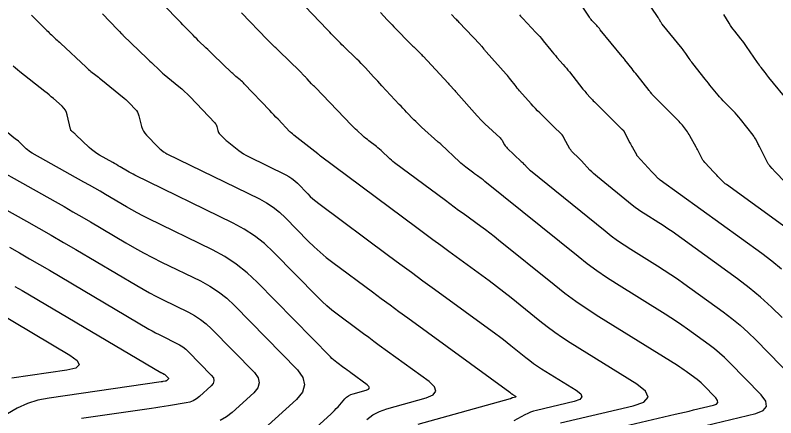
# Model space of a CAD drawing. Extents: x 1354696 to 1366163, y 660729 to 670380.
# Drawn here: x 1361830 to 1361893.5, y 664835.8 to 664869.3 of the extents above; entities that cross this region are included whole.
import ezdxf

# ---------------------------------------------------------------- set-up
doc = ezdxf.new("R2010")
doc.units = 0
doc.layers.add('R_Contours', color=7, linetype='Continuous')

msp = doc.modelspace()

# ---------------------------------------------------------------- linework, layer by layer
at = {"layer": 'R_Contours'}
for points in [[(1361894.307, 664855.351), (1361893.358, 664856.34), (1361893.308, 664856.393), (1361893.258, 664856.446), (1361893.208, 664856.499), (1361893.159, 664856.552), (1361892.961, 664856.765), (1361892.913, 664856.82), (1361892.87, 664856.877), (1361892.831, 664856.938), (1361892.796, 664857.001), (1361892.096, 664858.398), (1361892.055, 664858.477), (1361892.014, 664858.556), (1361891.973, 664858.635), (1361891.93, 664858.713), (1361891.759, 664859.025), (1361891.714, 664859.102), (1361891.667, 664859.177), (1361891.617, 664859.25), (1361891.564, 664859.321), (1361890.513, 664860.668), (1361890.367, 664860.849), (1361890.216, 664861.025), (1361890.06, 664861.197), (1361889.898, 664861.364), (1361889.212, 664862.052), (1361889.064, 664862.205), (1361888.92, 664862.361), (1361888.779, 664862.52), (1361888.643, 664862.683), (1361888.104, 664863.342), (1361887.97, 664863.507), (1361887.836, 664863.672), (1361887.704, 664863.838), (1361887.572, 664864.005), (1361886.541, 664865.311), (1361886.463, 664865.413), (1361886.386, 664865.516), (1361886.311, 664865.62), (1361886.238, 664865.725), (1361885.95, 664866.15), (1361885.877, 664866.255), (1361885.801, 664866.358), (1361885.723, 664866.46), (1361885.643, 664866.56), (1361883.985, 664868.583), (1361883.952, 664868.626), (1361883.92, 664868.67), (1361883.889, 664868.716), (1361883.861, 664868.762), (1361883.749, 664868.951), (1361883.721, 664868.998), (1361883.693, 664869.044), (1361883.664, 664869.091), (1361883.634, 664869.136), (1361882.02, 664871.584)], [(1361894.638, 664851.397), (1361889.348, 664855.216), (1361889.249, 664855.291), (1361889.154, 664855.37), (1361889.062, 664855.454), (1361888.974, 664855.541), (1361888.629, 664855.901), (1361888.543, 664855.991), (1361888.458, 664856.081), (1361888.372, 664856.172), (1361888.287, 664856.263), (1361887.54, 664857.067), (1361887.459, 664857.16), (1361887.386, 664857.258), (1361887.32, 664857.36), (1361887.261, 664857.468), (1361887.04, 664857.908), (1361886.985, 664858.018), (1361886.928, 664858.127), (1361886.87, 664858.236), (1361886.811, 664858.344), (1361886.298, 664859.278), (1361886.231, 664859.395), (1361886.159, 664859.509), (1361886.082, 664859.62), (1361886.001, 664859.729), (1361885.668, 664860.156), (1361885.583, 664860.261), (1361885.495, 664860.364), (1361885.404, 664860.464), (1361885.31, 664860.561), (1361883.242, 664862.637), (1361883.209, 664862.67), (1361883.178, 664862.704), (1361883.148, 664862.738), (1361883.118, 664862.773), (1361883.002, 664862.916), (1361882.973, 664862.951), (1361882.944, 664862.987), (1361882.915, 664863.023), (1361882.887, 664863.059), (1361881.884, 664864.33), (1361881.779, 664864.463), (1361881.675, 664864.596), (1361881.57, 664864.729), (1361881.465, 664864.862), (1361880.876, 664865.611), (1361880.857, 664865.635), (1361880.837, 664865.659), (1361880.817, 664865.683), (1361880.797, 664865.706), (1361880.714, 664865.799), (1361880.694, 664865.823), (1361880.674, 664865.846), (1361880.654, 664865.87), (1361880.634, 664865.894), (1361878.821, 664868.13), (1361878.748, 664868.219), (1361878.673, 664868.306), (1361878.596, 664868.391), (1361878.518, 664868.476), (1361878.202, 664868.809), (1361878.124, 664868.894), (1361878.051, 664868.982), (1361877.982, 664869.073), (1361877.917, 664869.168), (1361876.886, 664870.732)], [(1361875.501, 664835.339), (1361881.556, 664836.76), (1361882.454, 664837.08), (1361882.804, 664837.491), (1361882.604, 664837.992), (1361881.855, 664838.583), (1361876.306, 664842.033), (1361875.656, 664842.451), (1361875.019, 664842.888), (1361874.396, 664843.345), (1361873.787, 664843.822), (1361871.378, 664845.766), (1361870.772, 664846.248), (1361870.161, 664846.722), (1361869.544, 664847.189), (1361868.922, 664847.648), (1361866.176, 664849.646), (1361865.511, 664850.132), (1361864.846, 664850.619), (1361864.183, 664851.108), (1361863.522, 664851.598), (1361855.486, 664857.572), (1361855.465, 664857.588), (1361855.445, 664857.604), (1361855.426, 664857.621), (1361855.406, 664857.639), (1361855.331, 664857.711), (1361855.312, 664857.729), (1361855.292, 664857.746), (1361855.273, 664857.763), (1361855.252, 664857.779), (1361853.24, 664859.342), (1361853.213, 664859.364), (1361853.185, 664859.386), (1361853.158, 664859.409), (1361853.132, 664859.432), (1361853.027, 664859.527), (1361853, 664859.551), (1361852.975, 664859.575), (1361852.95, 664859.6), (1361852.925, 664859.625), (1361851.932, 664860.656), (1361851.758, 664860.836), (1361851.585, 664861.017), (1361851.413, 664861.199), (1361851.241, 664861.38), (1361849.117, 664863.626), (1361849.036, 664863.709), (1361848.952, 664863.79), (1361848.865, 664863.867), (1361848.776, 664863.942), (1361848.414, 664864.236), (1361848.324, 664864.311), (1361848.236, 664864.387), (1361848.15, 664864.465), (1361848.065, 664864.545), (1361846.527, 664866.028), (1361846.374, 664866.176), (1361846.22, 664866.324), (1361846.067, 664866.471), (1361845.914, 664866.619), (1361845.3, 664867.21), (1361845.148, 664867.358), (1361844.996, 664867.508), (1361844.846, 664867.659), (1361844.698, 664867.812), (1361843.994, 664868.541), (1361843.827, 664868.714), (1361843.661, 664868.887), (1361843.494, 664869.059), (1361843.328, 664869.232), (1361842.182, 664870.42)], [(1361837.272, 664869.454), (1361838.533, 664868.146), (1361838.614, 664868.062), (1361838.694, 664867.979), (1361838.855, 664867.812), (1361838.895, 664867.771), (1361838.936, 664867.73), (1361838.977, 664867.689), (1361839.019, 664867.649), (1361841.011, 664865.73), (1361841.127, 664865.618), (1361841.244, 664865.506), (1361841.36, 664865.393), (1361841.477, 664865.281), (1361841.943, 664864.832), (1361842.06, 664864.721), (1361842.18, 664864.612), (1361842.302, 664864.507), (1361842.427, 664864.403), (1361843.659, 664863.402), (1361843.903, 664863.197), (1361844.139, 664862.985), (1361844.369, 664862.765), (1361844.591, 664862.537), (1361846.653, 664860.357), (1361846.709, 664860.29), (1361846.755, 664860.218), (1361846.792, 664860.14), (1361846.819, 664860.057), (1361846.908, 664859.713), (1361846.935, 664859.63), (1361846.972, 664859.553), (1361847.02, 664859.481), (1361847.077, 664859.415), (1361847.382, 664859.104), (1361847.455, 664859.032), (1361847.529, 664858.963), (1361847.606, 664858.895), (1361847.685, 664858.83), (1361848.652, 664858.056), (1361848.844, 664857.911), (1361849.042, 664857.777), (1361849.248, 664857.655), (1361849.461, 664857.544), (1361852.572, 664856.025), (1361852.839, 664855.881), (1361853.091, 664855.715), (1361853.327, 664855.529), (1361853.548, 664855.321), (1361854.403, 664854.449), (1361854.621, 664854.235), (1361854.847, 664854.031), (1361855.08, 664853.835), (1361855.321, 664853.648), (1361861.153, 664849.313), (1361862.107, 664848.605), (1361863.063, 664847.901), (1361864.021, 664847.198), (1361864.98, 664846.498), (1361870.094, 664842.777), (1361870.417, 664842.539), (1361870.737, 664842.297), (1361871.053, 664842.051), (1361871.367, 664841.801), (1361872.617, 664840.793), (1361872.932, 664840.546), (1361873.255, 664840.309), (1361873.586, 664840.082), (1361873.923, 664839.865), (1361876.8, 664838.076), (1361877.188, 664837.77), (1361877.292, 664837.51), (1361877.111, 664837.297), (1361876.645, 664837.131), (1361873.505, 664836.394), (1361873.254, 664836.326), (1361873.008, 664836.242), (1361872.769, 664836.142), (1361872.536, 664836.025), (1361871.617, 664835.525)], [(1361877.497, 664834.283), (1361885.078, 664836.062), (1361885.461, 664836.152), (1361885.843, 664836.242), (1361886.226, 664836.333), (1361886.608, 664836.424), (1361888.268, 664836.819), (1361888.517, 664836.914), (1361888.63, 664837.049), (1361888.607, 664837.223), (1361888.447, 664837.437), (1361887.392, 664838.518), (1361887.233, 664838.674), (1361887.068, 664838.823), (1361886.896, 664838.965), (1361886.718, 664839.099), (1361885.994, 664839.622), (1361885.812, 664839.751), (1361885.628, 664839.877), (1361885.442, 664840), (1361885.253, 664840.119), (1361878.69, 664844.2), (1361877.726, 664844.819), (1361876.783, 664845.468), (1361875.86, 664846.145), (1361874.957, 664846.85), (1361870.32, 664850.593), (1361869.96, 664850.879), (1361869.597, 664851.161), (1361869.23, 664851.439), (1361868.86, 664851.712), (1361867.372, 664852.794), (1361867, 664853.065), (1361866.63, 664853.337), (1361866.259, 664853.61), (1361865.89, 664853.884), (1361861.652, 664857.035), (1361861.518, 664857.138), (1361861.387, 664857.245), (1361861.26, 664857.355), (1361861.136, 664857.47), (1361860.646, 664857.938), (1361860.523, 664858.053), (1361860.396, 664858.165), (1361860.267, 664858.274), (1361860.135, 664858.379), (1361859.511, 664858.863), (1361859.383, 664858.965), (1361859.256, 664859.069), (1361859.131, 664859.175), (1361859.008, 664859.283), (1361858.52, 664859.721), (1361858.399, 664859.832), (1361858.28, 664859.944), (1361858.163, 664860.059), (1361858.049, 664860.176), (1361855.044, 664863.296), (1361854.964, 664863.378), (1361854.886, 664863.461), (1361854.807, 664863.544), (1361854.729, 664863.627), (1361854.364, 664864.019), (1361854.312, 664864.074), (1361854.261, 664864.129), (1361854.21, 664864.184), (1361854.159, 664864.239), (1361853.954, 664864.461), (1361853.903, 664864.516), (1361853.851, 664864.57), (1361853.798, 664864.623), (1361853.744, 664864.676), (1361851.992, 664866.374), (1361851.913, 664866.451), (1361851.833, 664866.528), (1361851.754, 664866.605), (1361851.674, 664866.681), (1361851.215, 664867.124), (1361851.161, 664867.176), (1361851.088, 664867.246), (1361851.07, 664867.264), (1361851.052, 664867.282), (1361851.034, 664867.3), (1361851.017, 664867.318), (1361848.873, 664869.54)], [(1361887.624, 664835.142), (1361891.785, 664836.133), (1361892.41, 664836.371), (1361892.693, 664836.709), (1361892.634, 664837.146), (1361892.234, 664837.682), (1361889.588, 664840.393), (1361889.19, 664840.785), (1361888.775, 664841.158), (1361888.345, 664841.513), (1361887.899, 664841.85), (1361886.084, 664843.16), (1361885.627, 664843.484), (1361885.165, 664843.8), (1361884.698, 664844.107), (1361884.225, 664844.407), (1361880.163, 664846.932), (1361879.337, 664847.464), (1361878.528, 664848.02), (1361877.736, 664848.601), (1361876.961, 664849.207), (1361869.184, 664855.482), (1361869.108, 664855.542), (1361869.033, 664855.601), (1361868.956, 664855.659), (1361868.879, 664855.716), (1361868.568, 664855.942), (1361868.49, 664855.999), (1361868.413, 664856.056), (1361868.336, 664856.113), (1361868.258, 664856.17), (1361867.59, 664856.666), (1361867.455, 664856.77), (1361867.323, 664856.878), (1361867.195, 664856.99), (1361867.069, 664857.106), (1361865.554, 664858.554), (1361865.532, 664858.575), (1361865.509, 664858.595), (1361865.486, 664858.614), (1361865.463, 664858.633), (1361865.367, 664858.707), (1361865.344, 664858.726), (1361865.321, 664858.745), (1361865.298, 664858.764), (1361865.275, 664858.784), (1361863.908, 664860.01), (1361863.744, 664860.16), (1361863.584, 664860.312), (1361863.426, 664860.467), (1361863.271, 664860.625), (1361862.657, 664861.263), (1361862.503, 664861.422), (1361862.351, 664861.583), (1361862.199, 664861.744), (1361862.047, 664861.905), (1361860.594, 664863.461), (1361860.421, 664863.647), (1361860.248, 664863.832), (1361860.076, 664864.018), (1361859.904, 664864.204), (1361859.216, 664864.949), (1361859.043, 664865.134), (1361858.867, 664865.317), (1361858.689, 664865.497), (1361858.508, 664865.674), (1361857.383, 664866.765), (1361857.267, 664866.878), (1361857.153, 664866.991), (1361857.039, 664867.104), (1361856.926, 664867.219), (1361856.474, 664867.678), (1361856.361, 664867.793), (1361856.249, 664867.908), (1361856.137, 664868.024), (1361856.025, 664868.14), (1361854.189, 664870.063)], [(1361860.467, 664869.548), (1361861.029, 664868.96), (1361861.17, 664868.813), (1361861.311, 664868.667), (1361861.453, 664868.521), (1361861.596, 664868.376), (1361863.103, 664866.844), (1361863.18, 664866.765), (1361863.259, 664866.687), (1361863.337, 664866.61), (1361863.416, 664866.533), (1361863.733, 664866.226), (1361863.812, 664866.148), (1361863.889, 664866.07), (1361863.966, 664865.99), (1361864.041, 664865.91), (1361866.122, 664863.657), (1361866.179, 664863.596), (1361866.235, 664863.535), (1361866.291, 664863.475), (1361866.348, 664863.414), (1361866.575, 664863.171), (1361866.631, 664863.11), (1361866.687, 664863.049), (1361866.742, 664862.987), (1361866.798, 664862.925), (1361868.542, 664860.942), (1361868.593, 664860.885), (1361868.646, 664860.828), (1361868.699, 664860.773), (1361868.753, 664860.718), (1361868.973, 664860.502), (1361869.028, 664860.448), (1361869.083, 664860.395), (1361869.139, 664860.342), (1361869.195, 664860.289), (1361870.461, 664859.103), (1361870.521, 664859.042), (1361870.576, 664858.977), (1361870.626, 664858.907), (1361870.67, 664858.833), (1361870.835, 664858.53), (1361870.879, 664858.456), (1361870.929, 664858.386), (1361870.983, 664858.321), (1361871.044, 664858.26), (1361872.23, 664857.144), (1361872.295, 664857.082), (1361872.359, 664857.018), (1361872.422, 664856.954), (1361872.484, 664856.889), (1361872.73, 664856.626), (1361872.792, 664856.562), (1361872.857, 664856.499), (1361872.924, 664856.439), (1361872.993, 664856.382), (1361879.217, 664851.359), (1361879.736, 664850.954), (1361880.266, 664850.565), (1361880.809, 664850.192), (1361881.362, 664849.836), (1361883.601, 664848.444), (1361884.157, 664848.092), (1361884.707, 664847.729), (1361885.251, 664847.358), (1361885.788, 664846.977), (1361889.08, 664844.6), (1361889.794, 664844.061), (1361890.483, 664843.493), (1361891.146, 664842.895), (1361891.785, 664842.268), (1361896.021, 664837.927)], [(1361831.364, 664869.348), (1361832.646, 664868.059), (1361832.738, 664867.968), (1361832.831, 664867.877), (1361832.925, 664867.788), (1361833.02, 664867.7), (1361833.402, 664867.35), (1361833.497, 664867.263), (1361833.592, 664867.175), (1361833.687, 664867.087), (1361833.782, 664866.998), (1361835.919, 664864.996), (1361836.016, 664864.907), (1361836.115, 664864.82), (1361836.216, 664864.735), (1361836.319, 664864.652), (1361836.734, 664864.325), (1361836.838, 664864.243), (1361836.941, 664864.161), (1361837.044, 664864.078), (1361837.147, 664863.995), (1361839.1, 664862.409), (1361839.223, 664862.305), (1361839.342, 664862.198), (1361839.458, 664862.087), (1361839.571, 664861.972), (1361840.013, 664861.504), (1361840.115, 664861.382), (1361840.199, 664861.25), (1361840.266, 664861.109), (1361840.315, 664860.958), (1361840.552, 664860.044), (1361840.617, 664859.847), (1361840.705, 664859.662), (1361840.818, 664859.492), (1361840.954, 664859.334), (1361841.912, 664858.358), (1361841.967, 664858.303), (1361842.024, 664858.25), (1361842.082, 664858.199), (1361842.142, 664858.15), (1361842.384, 664857.956), (1361842.446, 664857.91), (1361842.51, 664857.866), (1361842.576, 664857.827), (1361842.645, 664857.791), (1361850.383, 664854.014), (1361850.976, 664853.693), (1361851.535, 664853.325), (1361852.061, 664852.91), (1361852.553, 664852.449), (1361854.454, 664850.51), (1361854.938, 664850.035), (1361855.439, 664849.58), (1361855.958, 664849.145), (1361856.494, 664848.73), (1361859.807, 664846.267), (1361860.542, 664845.722), (1361861.278, 664845.18), (1361862.015, 664844.639), (1361862.754, 664844.1), (1361871.266, 664837.906), (1361871.289, 664837.889), (1361871.312, 664837.872), (1361871.334, 664837.854), (1361871.357, 664837.837), (1361871.446, 664837.765), (1361871.469, 664837.747), (1361871.492, 664837.73), (1361871.515, 664837.714), (1361871.539, 664837.698), (1361871.745, 664837.57), (1361871.773, 664837.549), (1361871.78, 664837.53), (1361871.767, 664837.515), (1361871.734, 664837.503), (1361871.51, 664837.45), (1361871.492, 664837.445), (1361871.474, 664837.439), (1361871.457, 664837.432), (1361871.44, 664837.424), (1361871.375, 664837.388), (1361871.358, 664837.38), (1361871.341, 664837.372), (1361871.324, 664837.366), (1361871.306, 664837.36), (1361863.592, 664835.204)], [(1361893.981, 664844.143), (1361893.103, 664845.005), (1361892.19, 664845.827), (1361891.243, 664846.609), (1361890.26, 664847.351), (1361884.806, 664851.29), (1361884.533, 664851.483), (1361884.257, 664851.671), (1361883.978, 664851.855), (1361883.696, 664852.034), (1361882.561, 664852.739), (1361882.28, 664852.92), (1361882.005, 664853.109), (1361881.736, 664853.306), (1361881.473, 664853.512), (1361878.576, 664855.85), (1361878.414, 664855.986), (1361878.256, 664856.127), (1361878.103, 664856.274), (1361877.956, 664856.426), (1361877.246, 664857.184), (1361877.165, 664857.269), (1361877.083, 664857.353), (1361876.999, 664857.436), (1361876.914, 664857.517), (1361876.571, 664857.84), (1361876.489, 664857.923), (1361876.414, 664858.012), (1361876.347, 664858.107), (1361876.287, 664858.208), (1361875.788, 664859.124), (1361875.718, 664859.241), (1361875.639, 664859.352), (1361875.552, 664859.456), (1361875.456, 664859.553), (1361875.054, 664859.93), (1361874.954, 664860.024), (1361874.854, 664860.119), (1361874.755, 664860.214), (1361874.657, 664860.311), (1361873.762, 664861.192), (1361873.581, 664861.373), (1361873.404, 664861.557), (1361873.231, 664861.743), (1361873.06, 664861.934), (1361872.085, 664863.042), (1361871.989, 664863.153), (1361871.894, 664863.266), (1361871.801, 664863.38), (1361871.709, 664863.495), (1361871.345, 664863.958), (1361871.253, 664864.073), (1361871.159, 664864.187), (1361871.064, 664864.299), (1361870.967, 664864.41), (1361869.299, 664866.293), (1361869.254, 664866.345), (1361869.209, 664866.396), (1361869.165, 664866.449), (1361869.122, 664866.502), (1361868.95, 664866.714), (1361868.906, 664866.766), (1361868.862, 664866.818), (1361868.816, 664866.869), (1361868.77, 664866.919), (1361867.042, 664868.738), (1361866.976, 664868.808), (1361866.91, 664868.877), (1361866.843, 664868.946), (1361866.776, 664869.014), (1361866.401, 664869.395)], [(1361872.087, 664869.378), (1361872.172, 664869.265), (1361872.263, 664869.156), (1361872.358, 664869.052), (1361873.45, 664867.901), (1361873.609, 664867.731), (1361873.763, 664867.558), (1361873.915, 664867.382), (1361874.063, 664867.203), (1361874.689, 664866.431), (1361874.816, 664866.277), (1361874.944, 664866.124), (1361875.074, 664865.972), (1361875.206, 664865.822), (1361875.735, 664865.224), (1361875.867, 664865.073), (1361875.996, 664864.921), (1361876.123, 664864.767), (1361876.247, 664864.611), (1361877.371, 664863.182), (1361877.446, 664863.088), (1361877.521, 664862.996), (1361877.599, 664862.904), (1361877.677, 664862.814), (1361877.993, 664862.454), (1361878.073, 664862.365), (1361878.155, 664862.277), (1361878.238, 664862.191), (1361878.322, 664862.106), (1361880.599, 664859.866), (1361880.611, 664859.853), (1361880.624, 664859.841), (1361880.636, 664859.829), (1361880.649, 664859.817), (1361880.7, 664859.769), (1361880.712, 664859.757), (1361880.723, 664859.744), (1361880.733, 664859.73), (1361880.742, 664859.715), (1361881.293, 664858.704), (1361881.348, 664858.604), (1361881.403, 664858.503), (1361881.458, 664858.403), (1361881.513, 664858.302), (1361881.834, 664857.719), (1361881.839, 664857.71), (1361881.844, 664857.7), (1361881.849, 664857.691), (1361881.853, 664857.681), (1361881.872, 664857.643), (1361881.878, 664857.634), (1361881.883, 664857.625), (1361881.89, 664857.617), (1361881.897, 664857.609), (1361883.124, 664856.288), (1361883.175, 664856.233), (1361883.227, 664856.178), (1361883.278, 664856.123), (1361883.33, 664856.068), (1361883.616, 664855.762), (1361883.628, 664855.75), (1361883.64, 664855.738), (1361883.652, 664855.727), (1361883.665, 664855.716), (1361883.729, 664855.665), (1361883.737, 664855.659), (1361883.744, 664855.653), (1361883.752, 664855.648), (1361883.76, 664855.643), (1361883.792, 664855.623), (1361883.8, 664855.618), (1361883.807, 664855.613), (1361883.815, 664855.608), (1361883.823, 664855.602), (1361892.292, 664849.487), (1361893.124, 664848.859), (1361893.927, 664848.196)], [(1361894.58, 664862.089), (1361892.89, 664864.155), (1361892.808, 664864.255), (1361892.727, 664864.356), (1361892.647, 664864.457), (1361892.567, 664864.558), (1361892.247, 664864.964), (1361892.168, 664865.066), (1361892.09, 664865.169), (1361892.015, 664865.274), (1361891.942, 664865.38), (1361891.031, 664866.72), (1361890.916, 664866.887), (1361890.796, 664867.051), (1361890.673, 664867.212), (1361890.546, 664867.37), (1361890.031, 664867.998), (1361889.906, 664868.158), (1361889.787, 664868.321), (1361889.674, 664868.49), (1361889.568, 664868.662), (1361889.132, 664869.403)], [(1361859.336, 664835.64), (1361859.842, 664836.013), (1361860.397, 664836.307), (1361861.002, 664836.523), (1361864.287, 664837.441), (1361864.87, 664837.684), (1361865.105, 664837.99), (1361864.991, 664838.358), (1361864.53, 664838.79), (1361860.376, 664841.812), (1361859.934, 664842.134), (1361859.493, 664842.458), (1361859.052, 664842.783), (1361858.613, 664843.109), (1361856.856, 664844.415), (1361856.423, 664844.75), (1361856.005, 664845.1), (1361855.601, 664845.467), (1361855.211, 664845.85), (1361851.558, 664849.577), (1361850.795, 664850.292), (1361849.98, 664850.935), (1361849.113, 664851.505), (1361848.194, 664852.003), (1361839.989, 664856.008), (1361839.831, 664856.087), (1361839.674, 664856.169), (1361839.52, 664856.254), (1361839.366, 664856.342), (1361838.757, 664856.702), (1361838.604, 664856.791), (1361838.451, 664856.88), (1361838.297, 664856.967), (1361838.143, 664857.054), (1361837.035, 664857.673), (1361836.804, 664857.812), (1361836.583, 664857.965), (1361836.372, 664858.132), (1361836.172, 664858.312), (1361835.068, 664859.371), (1361835.028, 664859.408), (1361834.987, 664859.445), (1361834.944, 664859.481), (1361834.901, 664859.516), (1361834.727, 664859.653), (1361834.688, 664859.69), (1361834.656, 664859.732), (1361834.632, 664859.778), (1361834.616, 664859.83), (1361834.344, 664861.025), (1361834.28, 664861.233), (1361834.186, 664861.424), (1361834.063, 664861.597), (1361833.911, 664861.753), (1361833.191, 664862.387), (1361833.014, 664862.54), (1361832.835, 664862.691), (1361832.654, 664862.839), (1361832.471, 664862.985), (1361830.391, 664864.624), (1361830.201, 664864.776), (1361830.014, 664864.933), (1361829.831, 664865.094)], [(1361852.993, 664833.057), (1361856.334, 664836.086), (1361856.491, 664836.233), (1361856.644, 664836.384), (1361856.792, 664836.539), (1361856.937, 664836.698), (1361857.505, 664837.344), (1361857.656, 664837.493), (1361857.822, 664837.616), (1361858.005, 664837.713), (1361858.204, 664837.783), (1361859.285, 664838.086), (1361859.477, 664838.166), (1361859.554, 664838.266), (1361859.517, 664838.388), (1361859.365, 664838.529), (1361857.998, 664839.524), (1361857.852, 664839.63), (1361857.707, 664839.737), (1361857.562, 664839.844), (1361857.418, 664839.951), (1361856.839, 664840.381), (1361856.697, 664840.491), (1361856.559, 664840.606), (1361856.426, 664840.727), (1361856.298, 664840.853), (1361850.2, 664847.075), (1361849.354, 664847.867), (1361848.451, 664848.58), (1361847.49, 664849.212), (1361846.47, 664849.764), (1361841.105, 664852.383), (1361840.645, 664852.613), (1361840.19, 664852.852), (1361839.74, 664853.1), (1361839.295, 664853.356), (1361837.524, 664854.4), (1361837.08, 664854.66), (1361836.635, 664854.917), (1361836.188, 664855.172), (1361835.74, 664855.424), (1361831.409, 664857.845), (1361831.28, 664857.922), (1361831.157, 664858.008), (1361831.04, 664858.1), (1361830.928, 664858.201), (1361830.493, 664858.618), (1361830.383, 664858.721), (1361830.27, 664858.822), (1361830.156, 664858.919), (1361830.038, 664859.014), (1361829.242, 664859.643)], [(1361825.78, 664858.019), (1361833.337, 664853.794), (1361834.079, 664853.377), (1361834.819, 664852.955), (1361835.556, 664852.529), (1361836.29, 664852.099), (1361839.224, 664850.37), (1361839.961, 664849.945), (1361840.706, 664849.535), (1361841.459, 664849.139), (1361842.22, 664848.759), (1361845.459, 664847.178), (1361846.232, 664846.759), (1361846.961, 664846.28), (1361847.646, 664845.74), (1361848.287, 664845.138), (1361853.542, 664839.777), (1361854.009, 664839.141), (1361854.152, 664838.514), (1361853.972, 664837.897), (1361853.469, 664837.289), (1361850.81, 664834.877)], [(1361824.802, 664855.592), (1361830.934, 664852.164), (1361831.97, 664851.581), (1361833.002, 664850.993), (1361834.031, 664850.398), (1361835.057, 664849.797), (1361840.162, 664846.788), (1361840.684, 664846.488), (1361841.211, 664846.198), (1361841.744, 664845.918), (1361842.283, 664845.648), (1361844.448, 664844.591), (1361844.974, 664844.306), (1361845.471, 664843.98), (1361845.937, 664843.612), (1361846.374, 664843.202), (1361849.953, 664839.551), (1361850.271, 664839.117), (1361850.369, 664838.691), (1361850.246, 664838.27), (1361849.903, 664837.856), (1361848.092, 664836.214), (1361847.621, 664835.842), (1361847.111, 664835.548)], [(1361829.513, 664849.985), (1361830.353, 664849.513), (1361831.189, 664849.036), (1361832.023, 664848.554), (1361832.854, 664848.067), (1361841.158, 664843.173), (1361841.435, 664843.013), (1361841.716, 664842.859), (1361841.999, 664842.71), (1361842.286, 664842.567), (1361843.437, 664842.005), (1361843.717, 664841.853), (1361843.981, 664841.68), (1361844.229, 664841.484), (1361844.461, 664841.266), (1361846.364, 664839.325), (1361846.533, 664839.094), (1361846.585, 664838.867), (1361846.52, 664838.644), (1361846.338, 664838.424), (1361845.375, 664837.55), (1361845.124, 664837.353), (1361844.853, 664837.196), (1361844.562, 664837.082), (1361844.252, 664837.008), (1361842.78, 664836.767), (1361842.427, 664836.71), (1361842.075, 664836.654), (1361841.722, 664836.601), (1361841.369, 664836.549), (1361835.522, 664835.706)], [(1361829.983, 664846.729), (1361830.588, 664846.374), (1361842.154, 664839.558), (1361842.187, 664839.539), (1361842.22, 664839.521), (1361842.254, 664839.503), (1361842.288, 664839.486), (1361842.426, 664839.419), (1361842.459, 664839.401), (1361842.491, 664839.38), (1361842.52, 664839.356), (1361842.548, 664839.33), (1361842.775, 664839.099), (1361842.796, 664839.071), (1361842.802, 664839.044), (1361842.794, 664839.017), (1361842.772, 664838.991), (1361842.657, 664838.887), (1361842.627, 664838.863), (1361842.595, 664838.844), (1361842.56, 664838.831), (1361842.523, 664838.822), (1361842.347, 664838.793), (1361842.305, 664838.786), (1361842.263, 664838.78), (1361842.221, 664838.773), (1361842.179, 664838.767), (1361832.823, 664837.418), (1361831.9, 664837.234), (1361831.014, 664836.953), (1361830.164, 664836.575), (1361829.351, 664836.101)], [(1361828.323, 664844.682), (1361834.569, 664841), (1361835.182, 664840.551), (1361835.344, 664840.19), (1361835.057, 664839.918), (1361834.319, 664839.735), (1361829.722, 664839.072)]]:
    msp.add_lwpolyline(points, dxfattribs=at)

doc.saveas('drawing.dxf')
